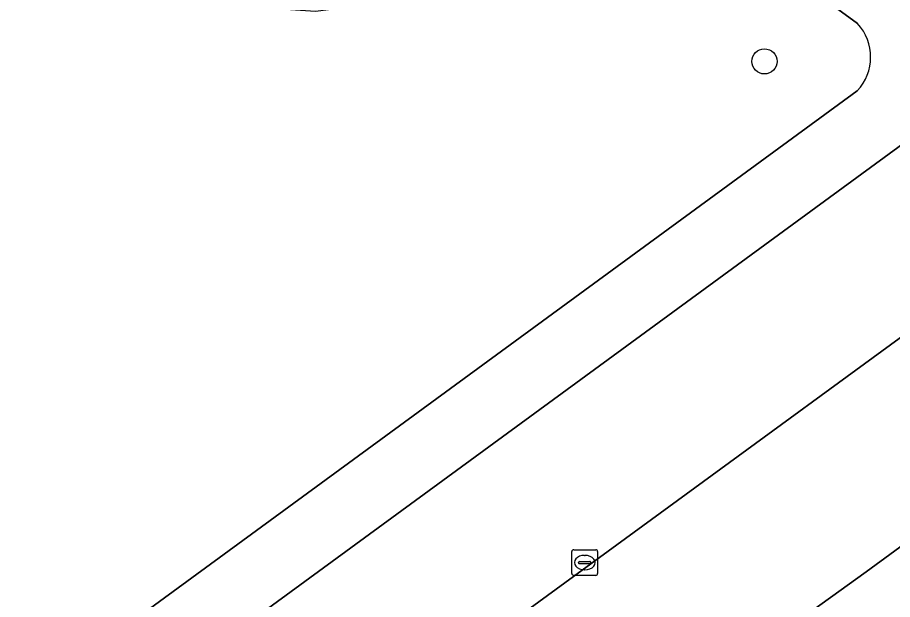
# Model space of a CAD drawing. Extents: x 159039 to 160102, y 381214 to 382524.
# Drawn here: x 159672.36 to 159706.34, y 382249.34 to 382271.94 of the extents above; entities that cross this region are included whole.
import ezdxf

# ---------------------------------------------------------------- set-up
doc = ezdxf.new("R2010")
doc.units = 0
for name, color, linetype in [('IMGEO_Boom', 7, 'Continuous'), ('IMGEO_Groenvoorziening', 7, 'Continuous'), ('IMGEO_Kolk', 7, 'Continuous'), ('IMGEO_Parkeervlak_open', 7, 'Continuous'), ('IMGEO_Rijbaan_lokaal_open', 7, 'Continuous'), ('IMGEO_Voetpad_open', 7, 'Continuous')]:
    doc.layers.add(name, color=color, linetype=linetype)

msp = doc.modelspace()

# ---------------------------------------------------------------- linework, layer by layer
at = {"layer": 'IMGEO_Boom'}
msp.add_circle((159701.364, 382270.233), 0.489, dxfattribs=at)
at = {"layer": 'IMGEO_Groenvoorziening'}
for points in [[(159704.98, 382271.703), (159685.136, 382286.168), (159684.657, 382283.856), (159686.067, 382283.437), (159686.834, 382283.02), (159687.766, 382282.198), (159688.439, 382281.327), (159689.017, 382280.168), (159689.314, 382279.07), (159689.44, 382277.863), (159689.306, 382276.529), (159688.87, 382275.292), (159688.267, 382274.33), (159687.502, 382273.523), (159686.427, 382272.792), (159685.152, 382272.319), (159683.93, 382272.169), (159682.959, 382272.238), (159682.154, 382272.433), (159682.265, 382272.817), (159682.801, 382274.441)], [(159667.096, 382241.376), (159704.967, 382269.09)]]:
    msp.add_lwpolyline(points, dxfattribs=at)
msp.add_arc((159703.572, 382270.403), 1.916, 316.7259, 42.704, dxfattribs=at)
at = {"layer": 'IMGEO_Kolk'}
for p, q in [((159693.884, 382250.344), (159693.884, 382251.196)), ((159693.959, 382251.27), (159694.811, 382251.27)), ((159694.372, 382251.05), (159694.397, 382251.05)), ((159694.885, 382251.196), (159694.885, 382250.344)), ((159694.143, 382250.764), (159694.143, 382250.776)), ((159694.581, 382250.727), (159694.183, 382250.727)), ((159694.186, 382250.813), (159694.584, 382250.813)), ((159694.627, 382250.776), (159694.627, 382250.764)), ((159694.395, 382250.49), (159694.37, 382250.49)), ((159694.811, 382250.27), (159693.959, 382250.27))]:
    msp.add_line(p, q, dxfattribs=at)
for points in [[(159693.884, 382250.344), (159693.884, 382251.196)], [(159693.959, 382251.27), (159694.811, 382251.27)], [(159694.885, 382251.196), (159694.885, 382250.344)], [(159694.811, 382250.27), (159693.959, 382250.27)]]:
    msp.add_lwpolyline(points, dxfattribs=at)
for centre, radius, start, end in [((159693.961, 382251.194), 0.0765, 91.552, 178.448), ((159693.961, 382251.194), 0.0765, 91.552, 178.448), ((159694.809, 382251.194), 0.0765, 1.552, 88.448), ((159694.809, 382251.194), 0.0765, 1.552, 88.448), ((159694.183, 382250.773), 0.0403, 85.8775, 175.7526), ((159694.18, 382250.763), 0.0366, 178.938, 274.7102), ((159694.584, 382250.77), 0.043, 264.8664, 352.4533), ((159694.588, 382250.775), 0.0386, 1.7309, 96.639), ((159693.961, 382250.346), 0.0765, 181.552, 268.448), ((159693.961, 382250.346), 0.0765, 181.552, 268.448), ((159694.809, 382250.346), 0.0765, 271.552, 358.448), ((159694.809, 382250.346), 0.0765, 271.552, 358.448)]:
    msp.add_arc(centre, radius, start, end, dxfattribs=at)
for centre, major_axis, ratio, start_param, end_param in [((159694.371, 382250.77), (-0.387, 0.002), 0.722429, 4.712389, 7.853982), ((159694.396, 382250.77), (-0.39, 0.002), 0.717154, 1.570796, 4.712389)]:
    msp.add_ellipse(centre, major_axis=major_axis, ratio=ratio, start_param=start_param, end_param=end_param, dxfattribs=at)
at = {"layer": 'IMGEO_Parkeervlak_open'}
for points in [[(159706.741, 382267.024), (159672.801, 382242.195)], [(159673.907, 382235.577), (159712.646, 382263.896)]]:
    msp.add_lwpolyline(points, dxfattribs=at)
at = {"layer": 'IMGEO_Rijbaan_lokaal_open'}
msp.add_lwpolyline([(159686.944, 382236.978), (159691.775, 382240.538), (159696.655, 382244.079), (159701.477, 382247.654), (159705.319, 382250.416), (159712.967, 382256.016), (159716.599, 382258.613), (159717.325, 382259.142), (159713.43, 382264.485), (159712.646, 382263.896), (159673.907, 382235.577), (159677.657, 382230.189), (159683.106, 382234.21)], close=True, dxfattribs=at)
at = {"layer": 'IMGEO_Voetpad_open'}
for points in [[(159673.923, 382294.255), (159682, 382288.405), (159683.915, 382287.039), (159685.136, 382286.168), (159704.98, 382271.703)], [(159736.19, 382270.412), (159740.106, 382273.272), (159738.969, 382274.865), (159736.674, 382273.227), (159736.176, 382272.854), (159735.045, 382272.007), (159731.397, 382269.387), (159726.371, 382265.682), (159721.527, 382262.205), (159717.325, 382259.142), (159716.599, 382258.613), (159712.967, 382256.016), (159705.319, 382250.416), (159701.477, 382247.654), (159696.655, 382244.079), (159691.775, 382240.538), (159686.944, 382236.978), (159683.106, 382234.21), (159677.657, 382230.189), (159676.856, 382229.597)], [(159704.967, 382269.09), (159667.096, 382241.376)], [(159672.801, 382242.195), (159706.741, 382267.024)]]:
    msp.add_lwpolyline(points, dxfattribs=at)
msp.add_arc((159703.572, 382270.403), 1.916, 316.7259, 42.704, dxfattribs=at)

doc.saveas('drawing.dxf')
